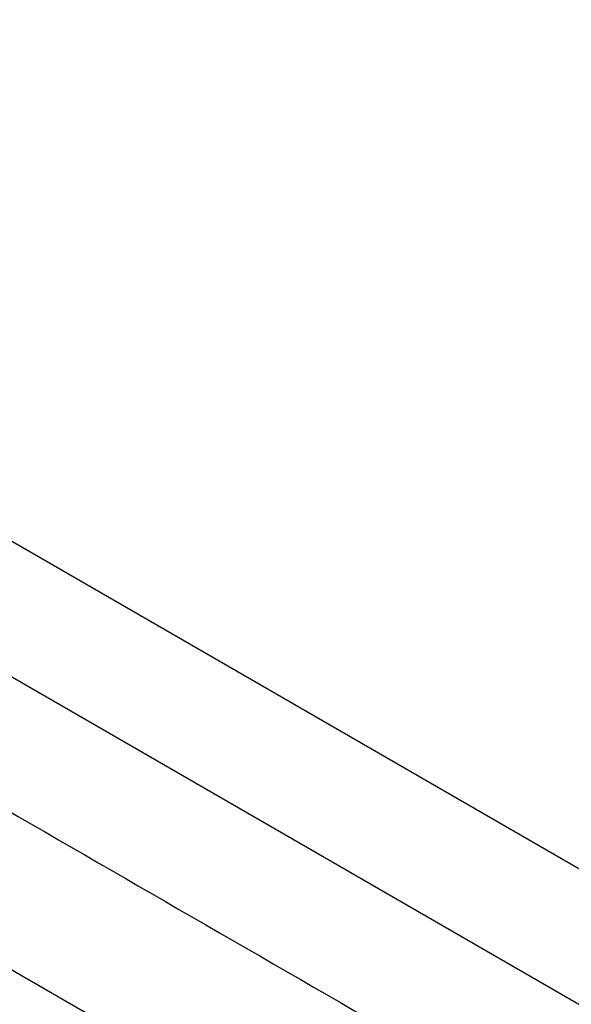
# Model space of a CAD drawing. Header units: millimetres. Extents: x -445 to 449, y -417 to 415.
# Tile 434 of 656: x -154.6 to -151.12, y -220.8 to -214.61. Entities that reach past the tile are written whole.
import ezdxf

# ---------------------------------------------------------------- set-up
doc = ezdxf.new("R2010")
doc.units = ezdxf.units.MM
doc.header["$MEASUREMENT"] = 0
doc.layers.add('Default', color=7, linetype='Continuous', true_color=0x000000)

msp = doc.modelspace()

# ---------------------------------------------------------------- linework, layer by layer
at = {"layer": 'Default', "color": 9, "true_color": 0xbfbfbf}
for p, q in [((-87.6192, -256.588, -919.3924), (-174.3742, -206.4999, -919.3924)), ((-87.9887, -257.2281, -923.9868), (-174.7437, -207.1401, -923.9868)), ((-87.9088, -259.117, -914.9684), (-176.4196, -208.0153, -914.9684))]:
    msp.add_line(p, q, dxfattribs=at)
at = {"layer": 'Default', "color": 9, "true_color": 0xbfbfbf, "extrusion": (0.839785, 0.468295, -0.274702)}
for centre, radius, start, end in [((-82.5275, -800.1423, -49.7466), 81, 13.441897, 157.669756), ((-82.5275, -800.1423, -48.7466), 80, 10.889447, 157.764801), ((-82.5275, -800.1423, -50.7466), 80, 10.717106, 160.108605), ((-82.5275, -800.1423, -49.7466), 79, 10.84081, 160.367444)]:
    msp.add_arc(centre, radius, start, end, dxfattribs=at)
at = {"layer": 'Default', "color": 9, "true_color": 0xbfbfbf}
for points in [[(-175.1133, -207.7802, -928.5813), (-131.7358, -232.8242, -928.5813), (-88.3583, -257.8682, -928.5813)], [(-88.6928, -259.9492, -916.1898), (-132.9482, -234.3983, -916.1898), (-177.2036, -208.8475, -916.1898)], [(-176.8961, -208.8407, -916.2281), (-132.6407, -234.3916, -916.2281), (-88.3854, -259.9424, -916.2281)], [(-89.4708, -263.1313, -929.6312), (-134.2929, -237.2532, -929.6312), (-179.1151, -211.3752, -929.6312)], [(-93.1827, -265.6984, -926.3726), (-136.5602, -240.6544, -926.3726), (-179.9377, -215.6104, -926.3726)]]:
    msp.add_open_spline(points, degree=2, dxfattribs=at)

doc.saveas('drawing.dxf')
